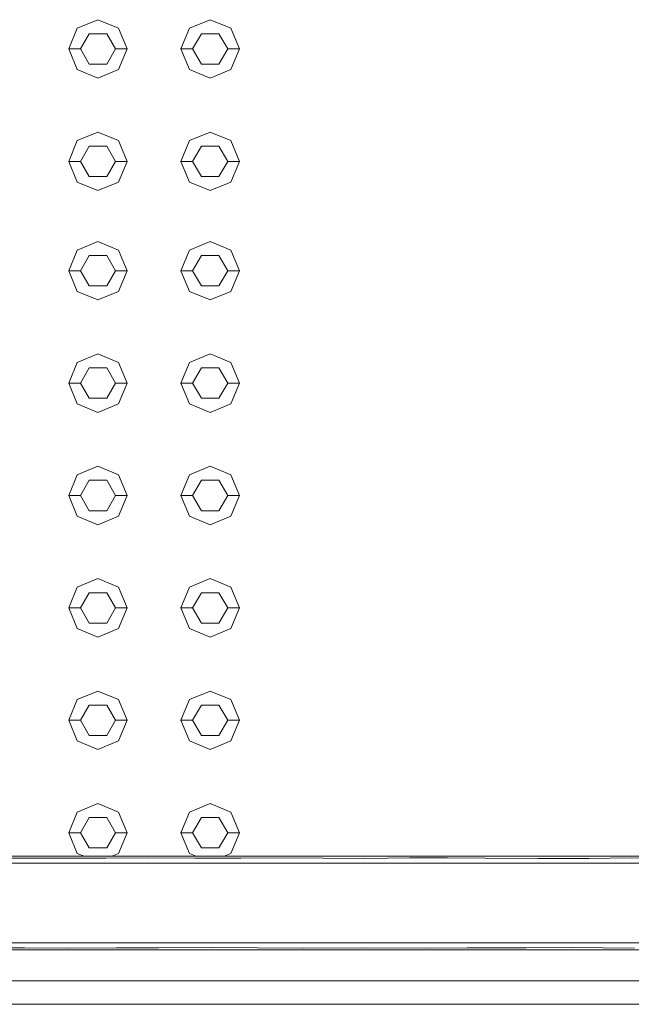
# Model space of a CAD drawing. Header units: millimetres. Extents: x 2 to 902, y -447 to 199.
# Tile 493 of 656: x 20.434 to 20.957, y 158.327 to 159.168. Entities that reach past the tile are written whole.
import ezdxf

# ---------------------------------------------------------------- set-up
doc = ezdxf.new("R2010")
doc.units = ezdxf.units.MM
doc.header["$MEASUREMENT"] = 0
for name, color, linetype, lineweight in [('IFC-Elemento construtivo genérico-Contorno', 253, 'Continuous', 5), ('IFC-Laje-Contorno', 134, 'Continuous', 5), ('IFC-Parede padrão-Contorno', 44, 'Continuous', 5)]:
    doc.layers.add(name, color=color, linetype=linetype, lineweight=lineweight)

msp = doc.modelspace()

# ---------------------------------------------------------------- linework, layer by layer
at = {"layer": 'IFC-Elemento construtivo genérico-Contorno', "color": 7, "lineweight": 5}
for p, q in [((20.47611, 159.14343), (20.48343, 159.16111)), ((20.47611, 159.14343), (20.48343, 159.16111)), ((20.48343, 159.16111), (20.50111, 159.16843)), ((20.48343, 159.16111), (20.50111, 159.16843)), ((20.50111, 159.16843), (20.51878, 159.16111)), ((20.50111, 159.16843), (20.51878, 159.16111)), ((20.51878, 159.16111), (20.52611, 159.14343)), ((20.51878, 159.16111), (20.52611, 159.14343)), ((20.57211, 159.14343), (20.57943, 159.16111)), ((20.57211, 159.14343), (20.57943, 159.16111)), ((20.57943, 159.16111), (20.59711, 159.16843)), ((20.57943, 159.16111), (20.59711, 159.16843)), ((20.59711, 159.16843), (20.61478, 159.16111)), ((20.59711, 159.16843), (20.61478, 159.16111)), ((20.61478, 159.16111), (20.62211, 159.14343)), ((20.61478, 159.16111), (20.62211, 159.14343)), ((20.48611, 159.14343), (20.49361, 159.15642)), ((20.48611, 159.14343), (20.49361, 159.15642)), ((20.49361, 159.15642), (20.50861, 159.15642)), ((20.49361, 159.15642), (20.50861, 159.15642)), ((20.50861, 159.15642), (20.51611, 159.14343)), ((20.50861, 159.15642), (20.51611, 159.14343)), ((20.58211, 159.14343), (20.58961, 159.15642)), ((20.58211, 159.14343), (20.58961, 159.15642)), ((20.58961, 159.15642), (20.60461, 159.15642)), ((20.58961, 159.15642), (20.60461, 159.15642)), ((20.60461, 159.15642), (20.61211, 159.14343)), ((20.60461, 159.15642), (20.61211, 159.14343)), ((20.47611, 159.14343), (20.48611, 159.14343)), ((20.47611, 159.14343), (20.48343, 159.12576)), ((20.47611, 159.14343), (20.48611, 159.14343)), ((20.47611, 159.14343), (20.48343, 159.12576)), ((20.48611, 159.14343), (20.49361, 159.13044)), ((20.48611, 159.14343), (20.49361, 159.13044)), ((20.50861, 159.13044), (20.51611, 159.14343)), ((20.50861, 159.13044), (20.51611, 159.14343)), ((20.51611, 159.14343), (20.52611, 159.14343)), ((20.51611, 159.14343), (20.52611, 159.14343)), ((20.51878, 159.12576), (20.52611, 159.14343)), ((20.51878, 159.12576), (20.52611, 159.14343)), ((20.57211, 159.14343), (20.58211, 159.14343)), ((20.57211, 159.14343), (20.57943, 159.12576)), ((20.57211, 159.14343), (20.58211, 159.14343)), ((20.57211, 159.14343), (20.57943, 159.12576)), ((20.58211, 159.14343), (20.58961, 159.13044)), ((20.58211, 159.14343), (20.58961, 159.13044)), ((20.60461, 159.13044), (20.61211, 159.14343)), ((20.60461, 159.13044), (20.61211, 159.14343)), ((20.61211, 159.14343), (20.62211, 159.14343)), ((20.61211, 159.14343), (20.62211, 159.14343)), ((20.61478, 159.12576), (20.62211, 159.14343)), ((20.61478, 159.12576), (20.62211, 159.14343)), ((20.49361, 159.13044), (20.50861, 159.13044)), ((20.49361, 159.13044), (20.50861, 159.13044)), ((20.58961, 159.13044), (20.60461, 159.13044)), ((20.58961, 159.13044), (20.60461, 159.13044)), ((20.48343, 159.12576), (20.50111, 159.11843)), ((20.48343, 159.12576), (20.50111, 159.11843)), ((20.50111, 159.11843), (20.51878, 159.12576)), ((20.50111, 159.11843), (20.51878, 159.12576)), ((20.57943, 159.12576), (20.59711, 159.11843)), ((20.57943, 159.12576), (20.59711, 159.11843)), ((20.59711, 159.11843), (20.61478, 159.12576)), ((20.59711, 159.11843), (20.61478, 159.12576)), ((20.48343, 159.06511), (20.50111, 159.07243)), ((20.48343, 159.06511), (20.50111, 159.07243)), ((20.50111, 159.07243), (20.51878, 159.06511)), ((20.50111, 159.07243), (20.51878, 159.06511)), ((20.57943, 159.06511), (20.59711, 159.07243)), ((20.57943, 159.06511), (20.59711, 159.07243)), ((20.59711, 159.07243), (20.61478, 159.06511)), ((20.59711, 159.07243), (20.61478, 159.06511)), ((20.47611, 159.04743), (20.48343, 159.06511)), ((20.47611, 159.04743), (20.48343, 159.06511)), ((20.48611, 159.04743), (20.49361, 159.06042)), ((20.48611, 159.04743), (20.49361, 159.06042)), ((20.49361, 159.06042), (20.50861, 159.06042)), ((20.49361, 159.06042), (20.50861, 159.06042)), ((20.50861, 159.06042), (20.51611, 159.04743)), ((20.50861, 159.06042), (20.51611, 159.04743)), ((20.51878, 159.06511), (20.52611, 159.04743)), ((20.51878, 159.06511), (20.52611, 159.04743)), ((20.57211, 159.04743), (20.57943, 159.06511)), ((20.57211, 159.04743), (20.57943, 159.06511)), ((20.58211, 159.04743), (20.58961, 159.06042)), ((20.58211, 159.04743), (20.58961, 159.06042)), ((20.58961, 159.06042), (20.60461, 159.06042)), ((20.58961, 159.06042), (20.60461, 159.06042)), ((20.60461, 159.06042), (20.61211, 159.04743)), ((20.60461, 159.06042), (20.61211, 159.04743)), ((20.61478, 159.06511), (20.62211, 159.04743)), ((20.61478, 159.06511), (20.62211, 159.04743)), ((20.47611, 159.04743), (20.48611, 159.04743)), ((20.47611, 159.04743), (20.48343, 159.02975)), ((20.47611, 159.04743), (20.48611, 159.04743)), ((20.47611, 159.04743), (20.48343, 159.02975)), ((20.48611, 159.04743), (20.49361, 159.03444)), ((20.48611, 159.04743), (20.49361, 159.03444)), ((20.50861, 159.03444), (20.51611, 159.04743)), ((20.50861, 159.03444), (20.51611, 159.04743)), ((20.51611, 159.04743), (20.52611, 159.04743)), ((20.51611, 159.04743), (20.52611, 159.04743)), ((20.51878, 159.02975), (20.52611, 159.04743)), ((20.51878, 159.02975), (20.52611, 159.04743)), ((20.57211, 159.04743), (20.58211, 159.04743)), ((20.57211, 159.04743), (20.57943, 159.02975)), ((20.57211, 159.04743), (20.58211, 159.04743)), ((20.57211, 159.04743), (20.57943, 159.02975)), ((20.58211, 159.04743), (20.58961, 159.03444)), ((20.58211, 159.04743), (20.58961, 159.03444)), ((20.60461, 159.03444), (20.61211, 159.04743)), ((20.60461, 159.03444), (20.61211, 159.04743)), ((20.61211, 159.04743), (20.62211, 159.04743)), ((20.61211, 159.04743), (20.62211, 159.04743)), ((20.61478, 159.02975), (20.62211, 159.04743)), ((20.61478, 159.02975), (20.62211, 159.04743)), ((20.49361, 159.03444), (20.50861, 159.03444)), ((20.49361, 159.03444), (20.50861, 159.03444)), ((20.58961, 159.03444), (20.60461, 159.03444)), ((20.58961, 159.03444), (20.60461, 159.03444)), ((20.48343, 159.02975), (20.50111, 159.02243)), ((20.48343, 159.02975), (20.50111, 159.02243)), ((20.50111, 159.02243), (20.51878, 159.02975)), ((20.50111, 159.02243), (20.51878, 159.02975)), ((20.57943, 159.02975), (20.59711, 159.02243)), ((20.57943, 159.02975), (20.59711, 159.02243)), ((20.59711, 159.02243), (20.61478, 159.02975)), ((20.59711, 159.02243), (20.61478, 159.02975)), ((20.48343, 158.97168), (20.50111, 158.97901)), ((20.48343, 158.97168), (20.50111, 158.97901)), ((20.50111, 158.97901), (20.51878, 158.97168)), ((20.50111, 158.97901), (20.51878, 158.97168)), ((20.57943, 158.97168), (20.59711, 158.97901)), ((20.57943, 158.97168), (20.59711, 158.97901)), ((20.59711, 158.97901), (20.61478, 158.97168)), ((20.59711, 158.97901), (20.61478, 158.97168)), ((20.47611, 158.95401), (20.48343, 158.97168)), ((20.47611, 158.95401), (20.48343, 158.97168)), ((20.48611, 158.95401), (20.49361, 158.967)), ((20.48611, 158.95401), (20.49361, 158.967)), ((20.49361, 158.967), (20.50861, 158.967)), ((20.49361, 158.967), (20.50861, 158.967)), ((20.50861, 158.967), (20.51611, 158.95401)), ((20.50861, 158.967), (20.51611, 158.95401)), ((20.51878, 158.97168), (20.52611, 158.95401)), ((20.51878, 158.97168), (20.52611, 158.95401)), ((20.57211, 158.95401), (20.57943, 158.97168)), ((20.57211, 158.95401), (20.57943, 158.97168)), ((20.58211, 158.95401), (20.58961, 158.967)), ((20.58211, 158.95401), (20.58961, 158.967)), ((20.58961, 158.967), (20.60461, 158.967)), ((20.58961, 158.967), (20.60461, 158.967)), ((20.60461, 158.967), (20.61211, 158.95401)), ((20.60461, 158.967), (20.61211, 158.95401)), ((20.61478, 158.97168), (20.62211, 158.95401)), ((20.61478, 158.97168), (20.62211, 158.95401)), ((20.47611, 158.95401), (20.48611, 158.95401)), ((20.47611, 158.95401), (20.48343, 158.93633)), ((20.47611, 158.95401), (20.48611, 158.95401)), ((20.47611, 158.95401), (20.48343, 158.93633)), ((20.48611, 158.95401), (20.49361, 158.94102)), ((20.48611, 158.95401), (20.49361, 158.94102)), ((20.50861, 158.94102), (20.51611, 158.95401)), ((20.50861, 158.94102), (20.51611, 158.95401)), ((20.51611, 158.95401), (20.52611, 158.95401)), ((20.51611, 158.95401), (20.52611, 158.95401)), ((20.51878, 158.93633), (20.52611, 158.95401)), ((20.51878, 158.93633), (20.52611, 158.95401)), ((20.57211, 158.95401), (20.58211, 158.95401)), ((20.57211, 158.95401), (20.57943, 158.93633)), ((20.57211, 158.95401), (20.58211, 158.95401)), ((20.57211, 158.95401), (20.57943, 158.93633)), ((20.58211, 158.95401), (20.58961, 158.94102)), ((20.58211, 158.95401), (20.58961, 158.94102)), ((20.60461, 158.94102), (20.61211, 158.95401)), ((20.60461, 158.94102), (20.61211, 158.95401)), ((20.61211, 158.95401), (20.62211, 158.95401)), ((20.61211, 158.95401), (20.62211, 158.95401)), ((20.61478, 158.93633), (20.62211, 158.95401)), ((20.61478, 158.93633), (20.62211, 158.95401)), ((20.48343, 158.93633), (20.50111, 158.92901)), ((20.48343, 158.93633), (20.50111, 158.92901)), ((20.49361, 158.94102), (20.50861, 158.94102)), ((20.49361, 158.94102), (20.50861, 158.94102)), ((20.50111, 158.92901), (20.51878, 158.93633)), ((20.50111, 158.92901), (20.51878, 158.93633)), ((20.57943, 158.93633), (20.59711, 158.92901)), ((20.57943, 158.93633), (20.59711, 158.92901)), ((20.58961, 158.94102), (20.60461, 158.94102)), ((20.58961, 158.94102), (20.60461, 158.94102)), ((20.59711, 158.92901), (20.61478, 158.93633)), ((20.59711, 158.92901), (20.61478, 158.93633)), ((20.48343, 158.87569), (20.50111, 158.88301)), ((20.48343, 158.87569), (20.50111, 158.88301)), ((20.50111, 158.88301), (20.51878, 158.87569)), ((20.50111, 158.88301), (20.51878, 158.87569)), ((20.57943, 158.87569), (20.59711, 158.88301)), ((20.57943, 158.87569), (20.59711, 158.88301)), ((20.59711, 158.88301), (20.61478, 158.87569)), ((20.59711, 158.88301), (20.61478, 158.87569)), ((20.47611, 158.85801), (20.48343, 158.87569)), ((20.47611, 158.85801), (20.48343, 158.87569)), ((20.51878, 158.87569), (20.52611, 158.85801)), ((20.51878, 158.87569), (20.52611, 158.85801)), ((20.57211, 158.85801), (20.57943, 158.87569)), ((20.57211, 158.85801), (20.57943, 158.87569)), ((20.61478, 158.87569), (20.62211, 158.85801)), ((20.61478, 158.87569), (20.62211, 158.85801)), ((20.48611, 158.85801), (20.49361, 158.871)), ((20.48611, 158.85801), (20.49361, 158.871)), ((20.49361, 158.871), (20.50861, 158.871)), ((20.49361, 158.871), (20.50861, 158.871)), ((20.50861, 158.871), (20.51611, 158.85801)), ((20.50861, 158.871), (20.51611, 158.85801)), ((20.58211, 158.85801), (20.58961, 158.871)), ((20.58211, 158.85801), (20.58961, 158.871)), ((20.58961, 158.871), (20.60461, 158.871)), ((20.58961, 158.871), (20.60461, 158.871)), ((20.60461, 158.871), (20.61211, 158.85801)), ((20.60461, 158.871), (20.61211, 158.85801)), ((20.47611, 158.85801), (20.48611, 158.85801)), ((20.47611, 158.85801), (20.48343, 158.84034)), ((20.47611, 158.85801), (20.48611, 158.85801)), ((20.47611, 158.85801), (20.48343, 158.84034)), ((20.48611, 158.85801), (20.49361, 158.84502)), ((20.48611, 158.85801), (20.49361, 158.84502)), ((20.50861, 158.84502), (20.51611, 158.85801)), ((20.50861, 158.84502), (20.51611, 158.85801)), ((20.51611, 158.85801), (20.52611, 158.85801)), ((20.51611, 158.85801), (20.52611, 158.85801)), ((20.51878, 158.84034), (20.52611, 158.85801)), ((20.51878, 158.84034), (20.52611, 158.85801)), ((20.57211, 158.85801), (20.58211, 158.85801)), ((20.57211, 158.85801), (20.57943, 158.84034)), ((20.57211, 158.85801), (20.58211, 158.85801)), ((20.57211, 158.85801), (20.57943, 158.84034)), ((20.58211, 158.85801), (20.58961, 158.84502)), ((20.58211, 158.85801), (20.58961, 158.84502)), ((20.60461, 158.84502), (20.61211, 158.85801)), ((20.60461, 158.84502), (20.61211, 158.85801)), ((20.61211, 158.85801), (20.62211, 158.85801)), ((20.61211, 158.85801), (20.62211, 158.85801)), ((20.61478, 158.84034), (20.62211, 158.85801)), ((20.61478, 158.84034), (20.62211, 158.85801)), ((20.49361, 158.84502), (20.50861, 158.84502)), ((20.49361, 158.84502), (20.50861, 158.84502)), ((20.58961, 158.84502), (20.60461, 158.84502)), ((20.58961, 158.84502), (20.60461, 158.84502)), ((20.48343, 158.84034), (20.50111, 158.83301)), ((20.48343, 158.84034), (20.50111, 158.83301)), ((20.50111, 158.83301), (20.51878, 158.84034)), ((20.50111, 158.83301), (20.51878, 158.84034)), ((20.57943, 158.84034), (20.59711, 158.83301)), ((20.57943, 158.84034), (20.59711, 158.83301)), ((20.59711, 158.83301), (20.61478, 158.84034)), ((20.59711, 158.83301), (20.61478, 158.84034)), ((20.48343, 158.77969), (20.50111, 158.78701)), ((20.48343, 158.77969), (20.50111, 158.78701)), ((20.50111, 158.78701), (20.51878, 158.77969)), ((20.50111, 158.78701), (20.51878, 158.77969)), ((20.57943, 158.77969), (20.59711, 158.78701)), ((20.57943, 158.77969), (20.59711, 158.78701)), ((20.59711, 158.78701), (20.61478, 158.77969)), ((20.59711, 158.78701), (20.61478, 158.77969)), ((20.47611, 158.76201), (20.48343, 158.77969)), ((20.47611, 158.76201), (20.48343, 158.77969)), ((20.48611, 158.76201), (20.49361, 158.775)), ((20.48611, 158.76201), (20.49361, 158.775)), ((20.49361, 158.775), (20.50861, 158.775)), ((20.49361, 158.775), (20.50861, 158.775)), ((20.50861, 158.775), (20.51611, 158.76201)), ((20.50861, 158.775), (20.51611, 158.76201)), ((20.51878, 158.77969), (20.52611, 158.76201)), ((20.51878, 158.77969), (20.52611, 158.76201)), ((20.57211, 158.76201), (20.57943, 158.77969)), ((20.57211, 158.76201), (20.57943, 158.77969)), ((20.58211, 158.76201), (20.58961, 158.775)), ((20.58211, 158.76201), (20.58961, 158.775)), ((20.58961, 158.775), (20.60461, 158.775)), ((20.58961, 158.775), (20.60461, 158.775)), ((20.60461, 158.775), (20.61211, 158.76201)), ((20.60461, 158.775), (20.61211, 158.76201)), ((20.61478, 158.77969), (20.62211, 158.76201)), ((20.61478, 158.77969), (20.62211, 158.76201)), ((20.47611, 158.76201), (20.48611, 158.76201)), ((20.47611, 158.76201), (20.48343, 158.74433)), ((20.47611, 158.76201), (20.48611, 158.76201)), ((20.47611, 158.76201), (20.48343, 158.74433)), ((20.48611, 158.76201), (20.49361, 158.74902)), ((20.48611, 158.76201), (20.49361, 158.74902)), ((20.50861, 158.74902), (20.51611, 158.76201)), ((20.50861, 158.74902), (20.51611, 158.76201)), ((20.51611, 158.76201), (20.52611, 158.76201)), ((20.51611, 158.76201), (20.52611, 158.76201)), ((20.51878, 158.74433), (20.52611, 158.76201)), ((20.51878, 158.74433), (20.52611, 158.76201)), ((20.57211, 158.76201), (20.58211, 158.76201)), ((20.57211, 158.76201), (20.57943, 158.74433)), ((20.57211, 158.76201), (20.58211, 158.76201)), ((20.57211, 158.76201), (20.57943, 158.74433)), ((20.58211, 158.76201), (20.58961, 158.74902)), ((20.58211, 158.76201), (20.58961, 158.74902)), ((20.60461, 158.74902), (20.61211, 158.76201)), ((20.60461, 158.74902), (20.61211, 158.76201)), ((20.61211, 158.76201), (20.62211, 158.76201)), ((20.61211, 158.76201), (20.62211, 158.76201)), ((20.61478, 158.74433), (20.62211, 158.76201)), ((20.61478, 158.74433), (20.62211, 158.76201)), ((20.49361, 158.74902), (20.50861, 158.74902)), ((20.49361, 158.74902), (20.50861, 158.74902)), ((20.58961, 158.74902), (20.60461, 158.74902)), ((20.58961, 158.74902), (20.60461, 158.74902)), ((20.48343, 158.74433), (20.50111, 158.73701)), ((20.48343, 158.74433), (20.50111, 158.73701)), ((20.50111, 158.73701), (20.51878, 158.74433)), ((20.50111, 158.73701), (20.51878, 158.74433)), ((20.57943, 158.74433), (20.59711, 158.73701)), ((20.57943, 158.74433), (20.59711, 158.73701)), ((20.59711, 158.73701), (20.61478, 158.74433)), ((20.59711, 158.73701), (20.61478, 158.74433)), ((20.48343, 158.68369), (20.50111, 158.69101)), ((20.48343, 158.68369), (20.50111, 158.69101)), ((20.50111, 158.69101), (20.51878, 158.68369)), ((20.50111, 158.69101), (20.51878, 158.68369)), ((20.57943, 158.68369), (20.59711, 158.69101)), ((20.57943, 158.68369), (20.59711, 158.69101)), ((20.59711, 158.69101), (20.61478, 158.68369)), ((20.59711, 158.69101), (20.61478, 158.68369)), ((20.47611, 158.66601), (20.48343, 158.68369)), ((20.47611, 158.66601), (20.48343, 158.68369)), ((20.51878, 158.68369), (20.52611, 158.66601)), ((20.51878, 158.68369), (20.52611, 158.66601)), ((20.57211, 158.66601), (20.57943, 158.68369)), ((20.57211, 158.66601), (20.57943, 158.68369)), ((20.61478, 158.68369), (20.62211, 158.66601)), ((20.61478, 158.68369), (20.62211, 158.66601)), ((20.48611, 158.66601), (20.49361, 158.679)), ((20.48611, 158.66601), (20.49361, 158.679)), ((20.49361, 158.679), (20.50861, 158.679)), ((20.49361, 158.679), (20.50861, 158.679)), ((20.50861, 158.679), (20.51611, 158.66601)), ((20.50861, 158.679), (20.51611, 158.66601)), ((20.58211, 158.66601), (20.58961, 158.679)), ((20.58211, 158.66601), (20.58961, 158.679)), ((20.58961, 158.679), (20.60461, 158.679)), ((20.58961, 158.679), (20.60461, 158.679)), ((20.60461, 158.679), (20.61211, 158.66601)), ((20.60461, 158.679), (20.61211, 158.66601)), ((20.47611, 158.66601), (20.48611, 158.66601)), ((20.47611, 158.66601), (20.48343, 158.64833)), ((20.47611, 158.66601), (20.48611, 158.66601)), ((20.47611, 158.66601), (20.48343, 158.64833)), ((20.48611, 158.66601), (20.49361, 158.65302)), ((20.48611, 158.66601), (20.49361, 158.65302)), ((20.50861, 158.65302), (20.51611, 158.66601)), ((20.50861, 158.65302), (20.51611, 158.66601)), ((20.51611, 158.66601), (20.52611, 158.66601)), ((20.51611, 158.66601), (20.52611, 158.66601)), ((20.51878, 158.64833), (20.52611, 158.66601)), ((20.51878, 158.64833), (20.52611, 158.66601)), ((20.57211, 158.66601), (20.58211, 158.66601)), ((20.57211, 158.66601), (20.57943, 158.64833)), ((20.57211, 158.66601), (20.58211, 158.66601)), ((20.57211, 158.66601), (20.57943, 158.64833)), ((20.58211, 158.66601), (20.58961, 158.65302)), ((20.58211, 158.66601), (20.58961, 158.65302)), ((20.60461, 158.65302), (20.61211, 158.66601)), ((20.60461, 158.65302), (20.61211, 158.66601)), ((20.61211, 158.66601), (20.62211, 158.66601)), ((20.61211, 158.66601), (20.62211, 158.66601)), ((20.61478, 158.64833), (20.62211, 158.66601)), ((20.61478, 158.64833), (20.62211, 158.66601)), ((20.48343, 158.64833), (20.50111, 158.64101)), ((20.48343, 158.64833), (20.50111, 158.64101)), ((20.49361, 158.65302), (20.50861, 158.65302)), ((20.49361, 158.65302), (20.50861, 158.65302)), ((20.50111, 158.64101), (20.51878, 158.64833)), ((20.50111, 158.64101), (20.51878, 158.64833)), ((20.57943, 158.64833), (20.59711, 158.64101)), ((20.57943, 158.64833), (20.59711, 158.64101)), ((20.58961, 158.65302), (20.60461, 158.65302)), ((20.58961, 158.65302), (20.60461, 158.65302)), ((20.59711, 158.64101), (20.61478, 158.64833)), ((20.59711, 158.64101), (20.61478, 158.64833)), ((20.48343, 158.58769), (20.50111, 158.59501)), ((20.48343, 158.58769), (20.50111, 158.59501)), ((20.50111, 158.59501), (20.51878, 158.58769)), ((20.50111, 158.59501), (20.51878, 158.58769)), ((20.57943, 158.58769), (20.59711, 158.59501)), ((20.57943, 158.58769), (20.59711, 158.59501)), ((20.59711, 158.59501), (20.61478, 158.58769)), ((20.59711, 158.59501), (20.61478, 158.58769)), ((20.47611, 158.57001), (20.48343, 158.58769)), ((20.47611, 158.57001), (20.48343, 158.58769)), ((20.48611, 158.57001), (20.49361, 158.583)), ((20.48611, 158.57001), (20.49361, 158.583)), ((20.49361, 158.583), (20.50861, 158.583)), ((20.49361, 158.583), (20.50861, 158.583)), ((20.50861, 158.583), (20.51611, 158.57001)), ((20.50861, 158.583), (20.51611, 158.57001)), ((20.51878, 158.58769), (20.52611, 158.57001)), ((20.51878, 158.58769), (20.52611, 158.57001)), ((20.57211, 158.57001), (20.57943, 158.58769)), ((20.57211, 158.57001), (20.57943, 158.58769)), ((20.58211, 158.57001), (20.58961, 158.583)), ((20.58211, 158.57001), (20.58961, 158.583)), ((20.58961, 158.583), (20.60461, 158.583)), ((20.58961, 158.583), (20.60461, 158.583)), ((20.60461, 158.583), (20.61211, 158.57001)), ((20.60461, 158.583), (20.61211, 158.57001)), ((20.61478, 158.58769), (20.62211, 158.57001)), ((20.61478, 158.58769), (20.62211, 158.57001)), ((20.47611, 158.57001), (20.48611, 158.57001)), ((20.47611, 158.57001), (20.48343, 158.55233)), ((20.47611, 158.57001), (20.48611, 158.57001)), ((20.47611, 158.57001), (20.48343, 158.55233)), ((20.48611, 158.57001), (20.49361, 158.55702)), ((20.48611, 158.57001), (20.49361, 158.55702)), ((20.50861, 158.55702), (20.51611, 158.57001)), ((20.50861, 158.55702), (20.51611, 158.57001)), ((20.51611, 158.57001), (20.52611, 158.57001)), ((20.51611, 158.57001), (20.52611, 158.57001)), ((20.51878, 158.55233), (20.52611, 158.57001)), ((20.51878, 158.55233), (20.52611, 158.57001)), ((20.57211, 158.57001), (20.58211, 158.57001)), ((20.57211, 158.57001), (20.57943, 158.55233)), ((20.57211, 158.57001), (20.58211, 158.57001)), ((20.57211, 158.57001), (20.57943, 158.55233)), ((20.58211, 158.57001), (20.58961, 158.55702)), ((20.58211, 158.57001), (20.58961, 158.55702)), ((20.60461, 158.55702), (20.61211, 158.57001)), ((20.60461, 158.55702), (20.61211, 158.57001)), ((20.61211, 158.57001), (20.62211, 158.57001)), ((20.61211, 158.57001), (20.62211, 158.57001)), ((20.61478, 158.55233), (20.62211, 158.57001)), ((20.61478, 158.55233), (20.62211, 158.57001)), ((20.49361, 158.55702), (20.50861, 158.55702)), ((20.49361, 158.55702), (20.50861, 158.55702)), ((20.58961, 158.55702), (20.60461, 158.55702)), ((20.58961, 158.55702), (20.60461, 158.55702)), ((20.48343, 158.55233), (20.50111, 158.54501)), ((20.48343, 158.55233), (20.50111, 158.54501)), ((20.50111, 158.54501), (20.51878, 158.55233)), ((20.50111, 158.54501), (20.51878, 158.55233)), ((20.57943, 158.55233), (20.59711, 158.54501)), ((20.57943, 158.55233), (20.59711, 158.54501)), ((20.59711, 158.54501), (20.61478, 158.55233)), ((20.59711, 158.54501), (20.61478, 158.55233)), ((20.48343, 158.49168), (20.50111, 158.49901)), ((20.48343, 158.49168), (20.50111, 158.49901)), ((20.50111, 158.49901), (20.51878, 158.49168)), ((20.50111, 158.49901), (20.51878, 158.49168)), ((20.57943, 158.49168), (20.59711, 158.49901)), ((20.57943, 158.49168), (20.59711, 158.49901)), ((20.59711, 158.49901), (20.61478, 158.49168)), ((20.59711, 158.49901), (20.61478, 158.49168)), ((20.47611, 158.47401), (20.48343, 158.49168)), ((20.47611, 158.47401), (20.48343, 158.49168)), ((20.51878, 158.49168), (20.52611, 158.47401)), ((20.51878, 158.49168), (20.52611, 158.47401)), ((20.57211, 158.47401), (20.57943, 158.49168)), ((20.57211, 158.47401), (20.57943, 158.49168)), ((20.61478, 158.49168), (20.62211, 158.47401)), ((20.61478, 158.49168), (20.62211, 158.47401)), ((20.48611, 158.47401), (20.49361, 158.487)), ((20.48611, 158.47401), (20.49361, 158.487)), ((20.49361, 158.487), (20.50861, 158.487)), ((20.49361, 158.487), (20.50861, 158.487)), ((20.50861, 158.487), (20.51611, 158.47401)), ((20.50861, 158.487), (20.51611, 158.47401)), ((20.58211, 158.47401), (20.58961, 158.487)), ((20.58211, 158.47401), (20.58961, 158.487)), ((20.58961, 158.487), (20.60461, 158.487)), ((20.58961, 158.487), (20.60461, 158.487)), ((20.60461, 158.487), (20.61211, 158.47401)), ((20.60461, 158.487), (20.61211, 158.47401)), ((20.47611, 158.47401), (20.48611, 158.47401)), ((20.47611, 158.47401), (20.48343, 158.45633)), ((20.47611, 158.47401), (20.48611, 158.47401)), ((20.47611, 158.47401), (20.48343, 158.45633)), ((20.48611, 158.47401), (20.49361, 158.46102)), ((20.48611, 158.47401), (20.49361, 158.46102)), ((20.50861, 158.46102), (20.51611, 158.47401)), ((20.50861, 158.46102), (20.51611, 158.47401)), ((20.51611, 158.47401), (20.52611, 158.47401)), ((20.51611, 158.47401), (20.52611, 158.47401)), ((20.51878, 158.45633), (20.52611, 158.47401)), ((20.51878, 158.45633), (20.52611, 158.47401)), ((20.57211, 158.47401), (20.58211, 158.47401)), ((20.57211, 158.47401), (20.57943, 158.45633)), ((20.57211, 158.47401), (20.58211, 158.47401)), ((20.57211, 158.47401), (20.57943, 158.45633)), ((20.58211, 158.47401), (20.58961, 158.46102)), ((20.58211, 158.47401), (20.58961, 158.46102)), ((20.60461, 158.46102), (20.61211, 158.47401)), ((20.60461, 158.46102), (20.61211, 158.47401)), ((20.61211, 158.47401), (20.62211, 158.47401)), ((20.61211, 158.47401), (20.62211, 158.47401)), ((20.61478, 158.45633), (20.62211, 158.47401)), ((20.61478, 158.45633), (20.62211, 158.47401)), ((20.04647, 158.45393), (21.66891, 158.45393)), ((20.04647, 158.45393), (21.66891, 158.45393)), ((20.04647, 158.45393), (21.66891, 158.45393)), ((20.40456, 158.45393), (20.44435, 158.45393)), ((20.40456, 158.45393), (20.44435, 158.45393)), ((20.44435, 158.45393), (20.48414, 158.45393)), ((20.44435, 158.45393), (20.48414, 158.45393)), ((20.48343, 158.45633), (20.48923, 158.45393)), ((20.48343, 158.45633), (20.48923, 158.45393)), ((20.48414, 158.45393), (20.52392, 158.45393)), ((20.48414, 158.45393), (20.52392, 158.45393)), ((20.49361, 158.46102), (20.50861, 158.46102)), ((20.49361, 158.46102), (20.50861, 158.46102)), ((20.51299, 158.45393), (20.51878, 158.45633)), ((20.51299, 158.45393), (20.51878, 158.45633)), ((20.52392, 158.45393), (20.56371, 158.45393)), ((20.52392, 158.45393), (20.56371, 158.45393)), ((20.56371, 158.45393), (20.6035, 158.45393)), ((20.56371, 158.45393), (20.6035, 158.45393)), ((20.57943, 158.45633), (20.58523, 158.45393)), ((20.57943, 158.45633), (20.58523, 158.45393)), ((20.58961, 158.46102), (20.60461, 158.46102)), ((20.58961, 158.46102), (20.60461, 158.46102)), ((20.6035, 158.45393), (20.64329, 158.45393)), ((20.6035, 158.45393), (20.64329, 158.45393)), ((20.60899, 158.45393), (20.61478, 158.45633)), ((20.60899, 158.45393), (20.61478, 158.45633)), ((20.64329, 158.45393), (20.68308, 158.45393)), ((20.64329, 158.45393), (20.68308, 158.45393)), ((20.68308, 158.45393), (20.71388, 158.45393)), ((20.68308, 158.45393), (20.71388, 158.45393)), ((20.71388, 158.45393), (20.74469, 158.45393)), ((20.71388, 158.45393), (20.74469, 158.45393)), ((20.74469, 158.45393), (20.7755, 158.45393)), ((20.74469, 158.45393), (20.7755, 158.45393)), ((20.7755, 158.45393), (20.80631, 158.45393)), ((20.7755, 158.45393), (20.80631, 158.45393)), ((20.80631, 158.45393), (20.83711, 158.45393)), ((20.80631, 158.45393), (20.83711, 158.45393)), ((20.83711, 158.45393), (20.86792, 158.45393)), ((20.83711, 158.45393), (20.86792, 158.45393)), ((20.86792, 158.45393), (20.89873, 158.45393)), ((20.86792, 158.45393), (20.89873, 158.45393)), ((20.89873, 158.45393), (20.92954, 158.45393)), ((20.89873, 158.45393), (20.92953, 158.45393)), ((20.92953, 158.45393), (20.96034, 158.45393)), ((20.92954, 158.45393), (20.96034, 158.45393)), ((20.05269, 158.44793), (21.66269, 158.44793)), ((20.42408, 158.45211), (20.46424, 158.45236)), ((20.42408, 158.45211), (20.46424, 158.45236)), ((20.46424, 158.45236), (20.50774, 158.45236)), ((20.46424, 158.45236), (20.50774, 158.45236)), ((20.50774, 158.45236), (20.54382, 158.4524)), ((20.50774, 158.45236), (20.54382, 158.4524)), ((20.54382, 158.4524), (20.58407, 158.45217)), ((20.54382, 158.4524), (20.58407, 158.45217)), ((20.58407, 158.45217), (20.62339, 158.45221)), ((20.58407, 158.45217), (20.62339, 158.45221)), ((20.62339, 158.45221), (20.65848, 158.45241)), ((20.62339, 158.45221), (20.65848, 158.45241)), ((20.65848, 158.45241), (20.69353, 158.45216)), ((20.65848, 158.45241), (20.69353, 158.45216)), ((20.69353, 158.45216), (20.72929, 158.45195)), ((20.69353, 158.45216), (20.72929, 158.45195)), ((20.72929, 158.45195), (20.76747, 158.45246)), ((20.72929, 158.45195), (20.76747, 158.45246)), ((20.76747, 158.45246), (20.79993, 158.4524)), ((20.76747, 158.45246), (20.79993, 158.4524)), ((20.79993, 158.4524), (20.83234, 158.45221)), ((20.79993, 158.4524), (20.83234, 158.45221)), ((20.83234, 158.45221), (20.87758, 158.45197)), ((20.83234, 158.45221), (20.87758, 158.45197)), ((20.87758, 158.45197), (20.92096, 158.45204)), ((20.87758, 158.45197), (20.92096, 158.45204)), ((20.92096, 158.45204), (20.95716, 158.45245)), ((20.92096, 158.45204), (20.95716, 158.45245)), ((20.95716, 158.45245), (20.99695, 158.45192)), ((20.95716, 158.45245), (20.99695, 158.45192)), ((20.05269, 158.37994), (21.66269, 158.37994)), ((20.04647, 158.37393), (21.66891, 158.37393)), ((20.39415, 158.37587), (20.43829, 158.37569)), ((20.39415, 158.37587), (20.43829, 158.37569)), ((20.40137, 158.37393), (20.45208, 158.37393)), ((20.40137, 158.37393), (20.45208, 158.37393)), ((20.43829, 158.37569), (20.47596, 158.3755)), ((20.43829, 158.37569), (20.47596, 158.3755)), ((20.45208, 158.37393), (20.50278, 158.37393)), ((20.45208, 158.37393), (20.50278, 158.37393)), ((20.47596, 158.3755), (20.51687, 158.37577)), ((20.47596, 158.3755), (20.51687, 158.37577)), ((20.50278, 158.37393), (20.55348, 158.37393)), ((20.50278, 158.37393), (20.55348, 158.37393)), ((20.51687, 158.37577), (20.55299, 158.37579)), ((20.51687, 158.37577), (20.55299, 158.37579)), ((20.55299, 158.37579), (20.59868, 158.37589)), ((20.55299, 158.37579), (20.59868, 158.37589)), ((20.55348, 158.37393), (20.60418, 158.37393)), ((20.55348, 158.37393), (20.60418, 158.37393)), ((20.59868, 158.37589), (20.6373, 158.37562)), ((20.59868, 158.37589), (20.6373, 158.37562)), ((20.60418, 158.37393), (20.65488, 158.37393)), ((20.60418, 158.37393), (20.65488, 158.37393)), ((20.6373, 158.37562), (20.67676, 158.37547)), ((20.6373, 158.37562), (20.67676, 158.37547)), ((20.65488, 158.37393), (20.70558, 158.37393)), ((20.65488, 158.37393), (20.70558, 158.37393)), ((20.67676, 158.37547), (20.73093, 158.37579)), ((20.67676, 158.37547), (20.73093, 158.37579)), ((20.70558, 158.37393), (20.75629, 158.37393)), ((20.70558, 158.37393), (20.75629, 158.37393)), ((20.73093, 158.37579), (20.78164, 158.37544)), ((20.73093, 158.37579), (20.78164, 158.37544)), ((20.75629, 158.37393), (20.80699, 158.37393)), ((20.75629, 158.37393), (20.80699, 158.37393)), ((20.78164, 158.37544), (20.81684, 158.37556)), ((20.78164, 158.37544), (20.81684, 158.37556)), ((20.80699, 158.37393), (20.85769, 158.37393)), ((20.80699, 158.37393), (20.85769, 158.37393)), ((20.81684, 158.37556), (20.86731, 158.37571)), ((20.81684, 158.37556), (20.86731, 158.37571)), ((20.85769, 158.37393), (20.89859, 158.37393)), ((20.85769, 158.37393), (20.89859, 158.37393)), ((20.86731, 158.37571), (20.90585, 158.37598)), ((20.86731, 158.37571), (20.90585, 158.37598)), ((20.89859, 158.37393), (20.9395, 158.37393)), ((20.89859, 158.37393), (20.9395, 158.37393)), ((20.90585, 158.37598), (20.95995, 158.37552)), ((20.90585, 158.37598), (20.95995, 158.37552)), ((20.9395, 158.37393), (20.9804, 158.37393)), ((20.9395, 158.37393), (20.9804, 158.37393))]:
    msp.add_line(p, q, dxfattribs=at)
at = {"layer": 'IFC-Laje-Contorno', "color": 7, "lineweight": 5}
msp.add_line((15.40574, 158.32743), (21.91812, 158.32743), dxfattribs=at)
at = {"layer": 'IFC-Parede padrão-Contorno', "color": 7, "lineweight": 5}
msp.add_line((16.22646, 158.34743), (22.83945, 158.34743), dxfattribs=at)

doc.saveas('drawing.dxf')
